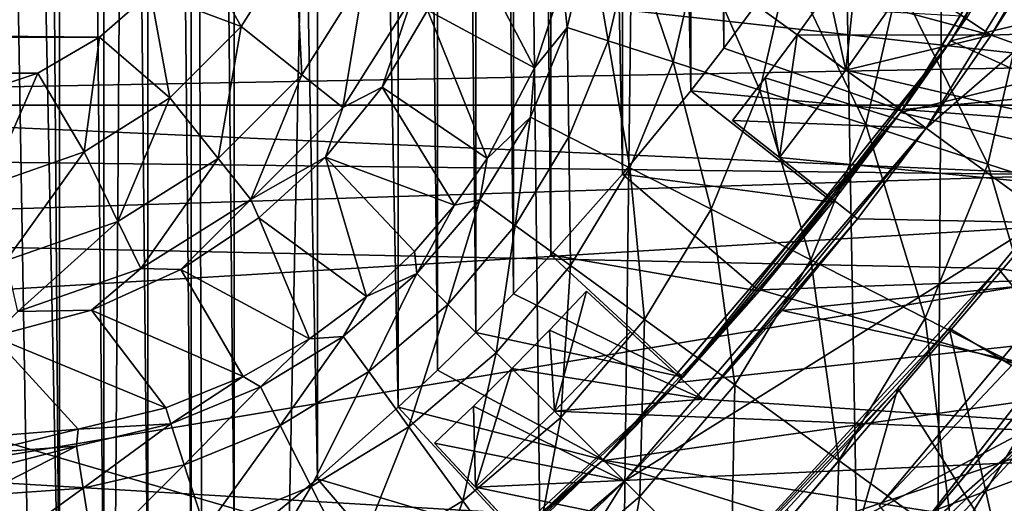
# Model space of a CAD drawing. Header units: metres. Extents: x -104 to 104, y -111 to 38.
# Tile 670 of 848: x 4.95 to 8.23, y -7.04 to -5.43. Entities that reach past the tile are written whole.
import ezdxf

# ---------------------------------------------------------------- set-up
doc = ezdxf.new("R2010")
doc.units = ezdxf.units.M
doc.layers.add('solid_509367_AD153', color=7, linetype='CONTINUOUS')

msp = doc.modelspace()

# ---------------------------------------------------------------- linework, layer by layer
at = {"layer": 'solid_509367_AD153'}
for points in [[(4.524728, 19.512913, 77.687202), (4.797603, -19.590151, 77.685616), (5.183383, -19.386663, 77.683205)], [(5.456803, 19.273581, 77.681389), (4.524728, 19.512913, 77.687202), (5.183383, -19.386663, 77.683205)], [(-88.5, -7.5, -19), (-88.5, 19.5, -19), (88.5, 19.5, -19)], [(-36.57795, -7.5, -19), (-88.5, -7.5, -19), (88.5, 19.5, -19)], [(-34.248123, -7.626659, -19), (-36.57795, -7.5, -19), (88.5, 19.5, -19)], [(-31.945723, -8.004942, -19), (-34.248123, -7.626659, -19), (88.5, 19.5, -19)], [(31.945723, -8.004942, -19), (-31.945723, -8.004942, -19), (88.5, 19.5, -19)], [(5.456803, 19.273581, 77.681389), (5.183383, -19.386663, 77.683205), (5.603491, -19.231541, 77.680374)], [(6.376956, 18.989574, 77.674583), (5.456803, 19.273581, 77.681389), (5.603491, -19.231541, 77.680374)], [(6.820607, -18.828611, 77.670921), (6.376956, 18.989574, 77.674583), (5.603491, -19.231541, 77.680374)], [(6.820607, -18.828611, 77.670921), (7.281437, 18.662176, 77.666862), (6.376956, 18.989574, 77.674583)], [(6.820607, -18.828611, 77.670921), (7.936655, -18.394463, 77.660629), (7.281437, 18.662176, 77.666862)], [(7.936655, -18.394463, 77.660629), (8.169803, 18.291494, 77.658279), (7.281437, 18.662176, 77.666862)], [(7.936655, -18.394463, 77.660629), (8.944834, -17.926723, 77.649994), (8.169803, 18.291494, 77.658279)], [(8.944834, -17.926723, 77.649994), (9.038421, 17.879116, 77.648941), (8.169803, 18.291494, 77.658279)], [(4.344064, 15.273149, -16.1), (24.705273, -5.88503, -16.1), (26.533766, -5.079702, -16.1)], [(4.344064, 15.273149, -16.1), (23.075869, -6.75054, -16.1), (24.705273, -5.88503, -16.1)], [(4.344064, 15.273149, -16.1), (21.630114, -7.658508, -16.1), (23.075869, -6.75054, -16.1)], [(4.344064, 15.273149, -16.1), (4.344064, -7.658508, -16.1), (21.630114, -7.658508, -16.1)], [(5.083467, -7.607947, 47), (5.083467, 7.607947, 47), (5, 3.5, 47)], [(5.23186, -7.506673, 47), (5.23186, 7.506673, 47), (5.083467, 7.607947, 47)], [(5.083467, -7.607947, 47), (5.23186, -7.506673, 47), (5.083467, 7.607947, 47)], [(5.378235, -7.402505, 47), (5.378235, 7.402505, 47), (5.23186, 7.506673, 47)], [(5.23186, -7.506673, 47), (5.378235, -7.402505, 47), (5.23186, 7.506673, 47)], [(5.522537, -7.295484, 47), (5.522537, 7.295484, 47), (5.378235, 7.402505, 47)], [(5.378235, -7.402505, 47), (5.522537, -7.295484, 47), (5.378235, 7.402505, 47)], [(5.66471, -7.18565, 47), (5.66471, 7.18565, 47), (5.522537, 7.295484, 47)], [(5.522537, -7.295484, 47), (5.66471, -7.18565, 47), (5.522537, 7.295484, 47)], [(5.94245, -6.957715, 47), (5.94245, 6.957715, 47), (5.66471, 7.18565, 47)], [(5.66471, -7.18565, 47), (5.94245, -6.957715, 47), (5.66471, 7.18565, 47)], [(6.211027, -6.719051, 47), (6.211027, 6.719051, 47), (5.94245, 6.957715, 47)], [(5.94245, -6.957715, 47), (6.211027, -6.719051, 47), (5.94245, 6.957715, 47)], [(6.341749, -6.59581, 47), (6.341749, 6.59581, 47), (6.211027, 6.719051, 47)], [(6.211027, -6.719051, 47), (6.341749, -6.59581, 47), (6.211027, 6.719051, 47)], [(6.470027, -6.470027, 47), (6.470027, 6.470027, 47), (6.341749, 6.59581, 47)], [(6.341749, -6.59581, 47), (6.470027, -6.470027, 47), (6.341749, 6.59581, 47)], [(6.59581, -6.341749, 47), (6.59581, 6.341749, 47), (6.470027, 6.470027, 47)], [(6.470027, -6.470027, 47), (6.59581, -6.341749, 47), (6.470027, 6.470027, 47)], [(6.719051, -6.211027, 47), (6.719051, 6.211027, 47), (6.59581, 6.341749, 47)], [(6.59581, -6.341749, 47), (6.719051, -6.211027, 47), (6.59581, 6.341749, 47)], [(6.957715, -5.94245, 47), (6.957715, 5.94245, 47), (6.719051, 6.211027, 47)], [(6.719051, -6.211027, 47), (6.957715, -5.94245, 47), (6.719051, 6.211027, 47)], [(7.18565, -5.66471, 47), (7.18565, 5.66471, 47), (6.957715, 5.94245, 47)], [(6.957715, -5.94245, 47), (7.18565, -5.66471, 47), (6.957715, 5.94245, 47)], [(7.295484, -5.522537, 47), (7.295484, 5.522537, 47), (7.18565, 5.66471, 47)], [(7.18565, -5.66471, 47), (7.295484, -5.522537, 47), (7.18565, 5.66471, 47)], [(7.295484, -5.522537, 47), (7.402505, -5.378235, 47), (7.295484, 5.522537, 47)], [(5.083467, -7.607947, 47), (5, 3.5, 47), (5, -3.5, 47)], [(4.5, -3.5, 28.700001), (11.917984, -4.240462, 28.700001), (11.230322, -5.822402, 28.700001)], [(4.5, -6.947333, 28.700001), (4.5, -3.5, 28.700001), (11.230322, -5.822402, 28.700001)], [(4.780862, -7.801657, 47), (5, -3.5, 47), (4.5, -3.5, 47)], [(4.780862, -7.801657, 47), (5.083467, -7.607947, 47), (5, -3.5, 47)], [(-15.631022, -3.857101, 21.049999), (-15.052203, -5.712808, 21.049999), (15.63101, -3.857155, 21.049999)], [(-15.052203, -5.712808, 21.049999), (15.052176, -5.712878, 21.049999), (15.63101, -3.857155, 21.049999)], [(8.051452, -5.498547, 39.900002), (8.781164, -4.236945, 39.900002), (8.686608, -4.427526, 35.650002)], [(10.692835, -4.870675, 39.900002), (8.781164, -4.236945, 39.900002), (8.051452, -5.498547, 39.900002)], [(8.682521, -4.435877, 35.650002), (7.883621, -5.7367, 35.650002), (11.342376, -4.885992, 35.650002)], [(7.887916, -5.730906, 39), (7.883621, -5.7367, 35.650002), (8.682521, -4.435877, 35.650002)], [(7.887916, -5.730906, 39), (8.682521, -4.435877, 35.650002), (8.106829, -5.41681, 39)], [(7.89107, -5.726859, 35.650002), (8.686608, -4.427526, 35.650002), (11.555425, -5.388383, 35.650002)], [(8.051452, -5.498547, 39.900002), (8.686608, -4.427526, 35.650002), (7.89107, -5.726859, 35.650002)], [(8.776414, -4.471807, 47.900002), (8.185197, -5.479512, 46.599998), (7.968817, -5.789685, 46.599998)], [(7.968817, -5.789685, 47.900002), (8.776414, -4.471807, 47.900002), (7.968817, -5.789685, 46.599998)], [(9.221068, -4.700313, 48.400002), (8.776414, -4.471807, 47.900002), (7.968817, -5.789685, 47.900002)], [(8.776414, -4.471807, 47.900002), (8.598283, -4.805418, 46.599998), (8.185197, -5.479512, 46.599998)], [(9.221068, -4.700313, 48.400002), (7.968817, -5.789685, 47.900002), (8.372681, -6.084304, 48.400002)], [(8.598283, -4.805418, 46.599998), (8.398505, -5.146611, 39.900002), (8.185197, -5.479512, 39.900002)], [(8.598283, -4.805418, 46.599998), (8.185197, -5.479512, 39.900002), (8.185197, -5.479512, 46.599998)], [(9.894113, -6.33766, 39.900002), (10.692835, -4.870675, 39.900002), (8.051452, -5.498547, 39.900002)], [(7.883621, -5.7367, 35.650002), (10.576672, -6.376237, 35.650002), (11.342376, -4.885992, 35.650002)], [(8.64362, -5.58182, 15.05), (2.770548, -5.691703, 15.05), (3.79355, -5.04171, 15.05)], [(8.724204, -5.39489, 15.05), (8.64362, -5.58182, 15.05), (3.79355, -5.04171, 15.05)], [(6.665151, -5.588138, 71.768448), (6.308771, -5.395709, 54.281319), (6.419943, -5.119025, 54.282471)], [(6.758912, -5.304842, 71.763504), (6.665151, -5.588138, 71.768448), (6.419943, -5.119025, 54.282471)], [(6.848279, -5.140341, 72.274101), (6.774132, -5.454351, 72.280067), (6.758912, -5.304842, 71.763504)], [(6.910646, -5.498699, 72.77742), (6.774132, -5.454351, 72.280067), (6.848279, -5.140341, 72.274101)], [(6.989055, -5.162627, 72.771736), (6.910646, -5.498699, 72.77742), (6.848279, -5.140341, 72.274101)], [(8.185197, -5.479512, 39.900002), (8.398505, -5.146611, 39.900002), (10.436967, -5.397384, 39.900002)], [(5.689073, -5.450788, 53.559566), (5.387175, -5.336974, 53.5), (5.525182, -5.159898, 53.5)], [(5.868013, -5.16594, 53.559566), (5.689073, -5.450788, 53.559566), (5.525182, -5.159898, 53.5)], [(5.890835, -5.61163, 53.729618), (5.689073, -5.450788, 53.559566), (5.868013, -5.16594, 53.559566)], [(6.100503, -5.277868, 53.729618), (5.890835, -5.61163, 53.729618), (5.868013, -5.16594, 53.559566)], [(7.126444, -5.568804, 73.242699), (6.910646, -5.498699, 72.77742), (6.989055, -5.162627, 72.771736)], [(7.212231, -5.197956, 73.237465), (7.126444, -5.568804, 73.242699), (6.989055, -5.162627, 72.771736)], [(7.415101, -5.662578, 73.662041), (7.126444, -5.568804, 73.242699), (7.212231, -5.197956, 73.237465)], [(7.511163, -5.245278, 73.657417), (7.415101, -5.662578, 73.662041), (7.212231, -5.197956, 73.237465)], [(7.643816, -5.332399, 40.099998), (7.744775, -5.184675, 40.099998), (7.701841, -5.595716, 39.900002)], [(7.643816, -5.332399, 46.599998), (8.185197, -5.479512, 46.599998), (7.744775, -5.184675, 46.599998)], [(7.744775, -5.184675, 40.099998), (7.910972, -5.295934, 39.900002), (7.701841, -5.595716, 39.900002)], [(7.744775, -5.184675, 40.099998), (8.185197, -5.479512, 39.900002), (7.910972, -5.295934, 39.900002)], [(7.744775, -5.184675, 46.599998), (8.185197, -5.479512, 46.599998), (8.185197, -5.479512, 39.900002)], [(7.744775, -5.184675, 46.599998), (8.185197, -5.479512, 39.900002), (7.744775, -5.184675, 40.099998)], [(6.027148, -5.720297, 53.984776), (5.890835, -5.61163, 53.729618), (6.100503, -5.277868, 53.729618)], [(6.257577, -5.353488, 53.984776), (6.027148, -5.720297, 53.984776), (6.100503, -5.277868, 53.729618)], [(7.768023, -5.777229, 74.022964), (7.415101, -5.662578, 73.662041), (7.511163, -5.245278, 73.657417)], [(7.876951, -5.303183, 74.019081), (7.768023, -5.777229, 74.022964), (7.511163, -5.245278, 73.657417)], [(6.774132, -5.454351, 72.280067), (6.665151, -5.588138, 71.768448), (6.758912, -5.304842, 71.763504)], [(7.701841, -5.595716, 39.900002), (7.910972, -5.295934, 39.900002), (8.185197, -5.479512, 39.900002)], [(8.174701, -5.909344, 74.314728), (7.768023, -5.777229, 74.022964), (7.876951, -5.303183, 74.019081)], [(8.298704, -5.369948, 74.311707), (8.174701, -5.909344, 74.314728), (7.876951, -5.303183, 74.019081)], [(5.387175, -5.336974, 53.5), (5.217254, -5.486678, 53.5), (-5.336974, -5.387175, 53.5)], [(5.451217, -5.688725, 53.559566), (5.217254, -5.486678, 53.5), (5.387175, -5.336974, 53.5)], [(5.689073, -5.450788, 53.559566), (5.451217, -5.688725, 53.559566), (5.387175, -5.336974, 53.5)], [(7.540039, -5.478158, 40.099998), (7.643816, -5.332399, 40.099998), (7.701841, -5.595716, 39.900002)], [(7.643816, -5.332399, 46.599998), (7.540039, -5.478158, 46.599998), (8.185197, -5.479512, 46.599998)], [(7.643816, -5.332399, 46.599998), (7.643816, -5.332399, 40.099998), (7.540039, -5.478158, 40.099998)], [(7.643816, -5.332399, 46.599998), (7.540039, -5.478158, 40.099998), (7.540039, -5.478158, 46.599998)], [(6.257577, -5.353488, 53.984776), (6.157618, -5.652902, 54.280575), (6.027148, -5.720297, 53.984776)], [(6.257577, -5.353488, 53.984776), (6.308771, -5.395709, 54.281319), (6.157618, -5.652902, 54.280575)], [(8.623027, -6.054988, 74.528641), (8.174701, -5.909344, 74.314728), (8.298704, -5.369948, 74.311707)], [(5.217254, -5.486678, 53.5), (-5.159898, -5.525182, 53.5), (-5.336974, -5.387175, 53.5)], [(6.507627, -5.890852, 71.772255), (6.157618, -5.652902, 54.280575), (6.308771, -5.395709, 54.281319)], [(6.665151, -5.588138, 71.768448), (6.507627, -5.890852, 71.772255), (6.308771, -5.395709, 54.281319)], [(7.402505, -5.378235, 39), (7.402505, -5.378235, 47), (7.295484, -5.522537, 47)], [(7.295484, -5.522537, 39), (7.402505, -5.378235, 39), (7.295484, -5.522537, 47)], [(7.887916, -5.730906, 39), (7.402505, -5.378235, 39), (7.295484, -5.522537, 39)], [(7.887916, -5.730906, 39), (8.106829, -5.41681, 39), (7.402505, -5.378235, 39)], [(7.89107, -5.726859, 35.650002), (11.555425, -5.388383, 35.650002), (13.141463, -6.127965, 35.650002)], [(8.185197, -5.479512, 39.900002), (10.436967, -5.397384, 39.900002), (10.020142, -6.136654, 39.900002)], [(5.612133, -5.890427, 53.729618), (5.451217, -5.688725, 53.559566), (5.689073, -5.450788, 53.559566)], [(5.890835, -5.61163, 53.729618), (5.612133, -5.890427, 53.729618), (5.689073, -5.450788, 53.559566)], [(6.774132, -5.454351, 72.280067), (6.651473, -5.752769, 72.284424), (6.665151, -5.588138, 71.768448)], [(6.780025, -5.818261, 72.78157), (6.651473, -5.752769, 72.284424), (6.774132, -5.454351, 72.280067)], [(6.910646, -5.498699, 72.77742), (6.780025, -5.818261, 72.78157), (6.774132, -5.454351, 72.280067)], [(5.217254, -5.486678, 53.5), (5.011329, -5.605741, 53.5), (-5.159898, -5.525182, 53.5)], [(5.166377, -5.867798, 53.559566), (5.011329, -5.605741, 53.5), (5.217254, -5.486678, 53.5)], [(5.451217, -5.688725, 53.559566), (5.166377, -5.867798, 53.559566), (5.217254, -5.486678, 53.5)], [(6.982813, -5.921572, 73.246506), (6.780025, -5.818261, 72.78157), (6.910646, -5.498699, 72.77742)], [(7.126444, -5.568804, 73.242699), (6.982813, -5.921572, 73.246506), (6.910646, -5.498699, 72.77742)], [(7.142241, -6.636854, 39.900002), (8.051452, -5.498547, 39.900002), (7.417071, -6.32789, 35.650002)], [(9.894113, -6.33766, 39.900002), (8.051452, -5.498547, 39.900002), (7.142241, -6.636854, 39.900002)], [(8.051452, -5.498547, 39.900002), (7.89107, -5.726859, 35.650002), (7.417071, -6.32789, 35.650002)], [(7.433482, -5.621899, 40.099998), (7.540039, -5.478158, 40.099998), (7.481358, -5.887248, 39.900002)], [(7.540039, -5.478158, 46.599998), (7.433482, -5.621899, 46.599998), (7.968817, -5.789685, 46.599998)], [(7.540039, -5.478158, 46.599998), (7.540039, -5.478158, 40.099998), (7.433482, -5.621899, 40.099998)], [(7.540039, -5.478158, 46.599998), (7.433482, -5.621899, 40.099998), (7.433482, -5.621899, 46.599998)], [(7.540039, -5.478158, 40.099998), (7.701841, -5.595716, 39.900002), (7.481358, -5.887248, 39.900002)], [(7.540039, -5.478158, 46.599998), (7.968817, -5.789685, 46.599998), (8.185197, -5.479512, 46.599998)], [(7.701841, -5.595716, 39.900002), (8.185197, -5.479512, 39.900002), (10.020142, -6.136654, 39.900002)], [(5.011329, -5.605741, 53.5), (-4.961511, -5.627402, 53.5), (-5.159898, -5.525182, 53.5)], [(7.295484, -5.522537, 39), (7.295484, -5.522537, 47), (7.18565, -5.66471, 47)], [(7.295484, -5.522537, 39), (7.18565, -5.66471, 47), (7.18565, -5.66471, 39)], [(7.887916, -5.730906, 39), (7.295484, -5.522537, 39), (7.18565, -5.66471, 39)], [(7.253801, -6.059628, 73.665398), (6.982813, -5.921572, 73.246506), (7.126444, -5.568804, 73.242699)], [(7.415101, -5.662578, 73.662041), (7.253801, -6.059628, 73.665398), (7.126444, -5.568804, 73.242699)], [(5.011329, -5.605741, 53.5), (4.774937, -5.684405, 53.5), (-4.961511, -5.627402, 53.5)], [(8.64362, -5.58182, 15.05), (8.465418, -5.944704, 15.05), (2.770548, -5.691703, 15.05)], [(4.848536, -5.979025, 53.559566), (4.774937, -5.684405, 53.5), (5.011329, -5.605741, 53.5)], [(5.166377, -5.867798, 53.559566), (4.848536, -5.979025, 53.559566), (5.011329, -5.605741, 53.5)], [(6.651473, -5.752769, 72.284424), (6.507627, -5.890852, 71.772255), (6.665151, -5.588138, 71.768448)], [(7.481358, -5.887248, 39.900002), (7.701841, -5.595716, 39.900002), (10.020142, -6.136654, 39.900002)], [(5.72085, -6.0267, 53.984776), (5.612133, -5.890427, 53.729618), (5.890835, -5.61163, 53.729618)], [(6.027148, -5.720297, 53.984776), (5.72085, -6.0267, 53.984776), (5.890835, -5.61163, 53.729618)], [(7.433482, -5.621899, 40.099998), (7.481358, -5.887248, 39.900002), (7.324186, -5.763566, 40.099998)], [(7.433482, -5.621899, 46.599998), (7.324186, -5.763566, 46.599998), (7.968817, -5.789685, 46.599998)], [(7.433482, -5.621899, 46.599998), (7.324186, -5.763566, 40.099998), (7.324186, -5.763566, 46.599998)], [(7.433482, -5.621899, 46.599998), (7.433482, -5.621899, 40.099998), (7.324186, -5.763566, 40.099998)], [(6.398644, -6.045871, 71.773445), (5.969174, -5.885506, 54.280266), (6.157618, -5.652902, 54.280575)], [(6.027148, -5.720297, 53.984776), (6.157618, -5.652902, 54.280575), (5.969174, -5.885506, 54.280266)], [(6.507627, -5.890852, 71.772255), (6.398644, -6.045871, 71.773445), (6.157618, -5.652902, 54.280575)], [(7.65684, -6.036166, 46.400002), (7.18565, -5.66471, 47), (6.957715, -5.94245, 47)], [(7.65684, -6.036166, 39), (7.18565, -5.66471, 47), (7.65684, -6.036166, 46.400002)], [(7.65684, -6.036166, 39), (7.18565, -5.66471, 39), (7.18565, -5.66471, 47)], [(7.887916, -5.730906, 39), (7.18565, -5.66471, 39), (7.65684, -6.036166, 39)], [(7.584919, -6.228318, 74.02578), (7.253801, -6.059628, 73.665398), (7.415101, -5.662578, 73.662041)], [(7.768023, -5.777229, 74.022964), (7.584919, -6.228318, 74.02578), (7.415101, -5.662578, 73.662041)], [(2.572962, -5.875876, 15.05), (2.770548, -5.691703, 15.05), (8.465418, -5.944704, 15.05)], [(5.27838, -6.100251, 53.729618), (5.166377, -5.867798, 53.559566), (5.451217, -5.688725, 53.559566)], [(5.612133, -5.890427, 53.729618), (5.27838, -6.100251, 53.729618), (5.451217, -5.688725, 53.559566)], [(-15.052203, -5.712808, 21.049999), (-14.254401, -7.48449, 21.049999), (15.052176, -5.712878, 21.049999)], [(-14.254401, -7.48449, 21.049999), (14.254359, -7.484569, 21.049999), (15.052176, -5.712878, 21.049999)], [(6.027148, -5.720297, 53.984776), (5.969174, -5.885506, 54.280266), (5.72085, -6.0267, 53.984776)], [(7.883621, -5.7367, 35.650002), (6.890615, -6.897879, 35.650002), (10.576672, -6.376237, 35.650002)], [(6.894291, -6.894291, 39), (6.890615, -6.897879, 35.650002), (7.883621, -5.7367, 35.650002)], [(6.894291, -6.894291, 39), (7.883621, -5.7367, 35.650002), (7.159645, -6.618307, 39)], [(7.65684, -6.036166, 39), (7.159645, -6.618307, 39), (7.883621, -5.7367, 35.650002)], [(7.417071, -6.32789, 35.650002), (7.89107, -5.726859, 35.650002), (13.141463, -6.127965, 35.650002)], [(7.887916, -5.730906, 39), (7.65684, -6.036166, 39), (7.883621, -5.7367, 35.650002)], [(6.651473, -5.752769, 72.284424), (6.483295, -6.028241, 72.287079), (6.507627, -5.890852, 71.772255)], [(6.60038, -6.113303, 72.784096), (6.483295, -6.028241, 72.287079), (6.651473, -5.752769, 72.284424)], [(6.780025, -5.818261, 72.78157), (6.60038, -6.113303, 72.784096), (6.651473, -5.752769, 72.284424)], [(7.324186, -5.763566, 40.099998), (7.481358, -5.887248, 39.900002), (7.74069, -6.091323, 46.599998)], [(7.324186, -5.763566, 46.599998), (7.74069, -6.091323, 46.599998), (7.968817, -5.789685, 46.599998)], [(7.324186, -5.763566, 46.599998), (7.324186, -5.763566, 40.099998), (7.74069, -6.091323, 46.599998)], [(7.968817, -5.789685, 47.900002), (7.227239, -6.692497, 46.599998), (6.965002, -6.965002, 46.599998)], [(6.965002, -6.965002, 47.900002), (7.968817, -5.789685, 47.900002), (6.965002, -6.965002, 46.599998)], [(8.372681, -6.084304, 48.400002), (7.968817, -5.789685, 47.900002), (6.965002, -6.965002, 47.900002)], [(7.968817, -5.789685, 47.900002), (7.74069, -6.091323, 46.599998), (7.227239, -6.692497, 46.599998)], [(7.966309, -6.422618, 74.316902), (7.584919, -6.228318, 74.02578), (7.768023, -5.777229, 74.022964)], [(7.968817, -5.789685, 47.900002), (7.968817, -5.789685, 46.599998), (7.74069, -6.091323, 46.599998)], [(8.174701, -5.909344, 74.314728), (7.966309, -6.422618, 74.316902), (7.768023, -5.777229, 74.022964)], [(4.5, -6.947333, 28.700001), (11.230322, -5.822402, 28.700001), (10.334128, -7.295609, 28.700001)], [(6.784847, -6.247318, 73.248825), (6.60038, -6.113303, 72.784096), (6.780025, -5.818261, 72.78157)], [(6.982813, -5.921572, 73.246506), (6.784847, -6.247318, 73.248825), (6.780025, -5.818261, 72.78157)], [(4.905965, -6.230577, 53.729618), (4.848536, -5.979025, 53.559566), (5.166377, -5.867798, 53.559566)], [(5.27838, -6.100251, 53.729618), (4.905965, -6.230577, 53.729618), (5.166377, -5.867798, 53.559566)], [(2.5, -6.135946, 15.05), (2.572962, -5.875876, 15.05), (8.465418, -5.944704, 15.05)], [(5.354051, -6.2573, 53.984776), (5.27838, -6.100251, 53.729618), (5.612133, -5.890427, 53.729618)], [(5.72085, -6.0267, 53.984776), (5.354051, -6.2573, 53.984776), (5.612133, -5.890427, 53.729618)], [(5.72085, -6.0267, 53.984776), (5.969174, -5.885506, 54.280266), (5.747066, -6.088204, 54.280411)], [(6.106215, -6.349886, 71.773766), (5.747066, -6.088204, 54.280411), (5.969174, -5.885506, 54.280266)], [(6.265905, -6.199954, 71.774025), (6.106215, -6.349886, 71.773766), (5.969174, -5.885506, 54.280266)], [(6.398644, -6.045871, 71.773445), (6.265905, -6.199954, 71.774025), (5.969174, -5.885506, 54.280266)], [(6.483295, -6.028241, 72.287079), (6.398644, -6.045871, 71.773445), (6.507627, -5.890852, 71.772255)], [(7.74069, -6.091323, 39.900002), (7.481358, -5.887248, 39.900002), (10.020142, -6.136654, 39.900002)], [(7.74069, -6.091323, 46.599998), (7.481358, -5.887248, 39.900002), (7.74069, -6.091323, 39.900002)], [(8.905538, -5.888224, 60.12146), (8.326155, -6.43277, 57.174011), (7.81312, -7.047023, 57.174011)], [(7.912838, -7.167062, 60.12146), (8.905538, -5.888224, 60.12146), (7.81312, -7.047023, 57.174011)], [(8.906414, -5.888803, 60.181629), (8.905538, -5.888224, 60.12146), (7.912838, -7.167062, 60.12146)], [(8.434293, -6.547131, 60.181629), (8.906414, -5.888803, 60.181629), (7.912838, -7.167062, 60.12146)], [(7.031203, -6.426294, 73.667442), (6.784847, -6.247318, 73.248825), (6.982813, -5.921572, 73.246506)], [(7.253801, -6.059628, 73.665398), (7.031203, -6.426294, 73.667442), (6.982813, -5.921572, 73.246506)], [(8.386614, -6.636744, 74.530113), (7.966309, -6.422618, 74.316902), (8.174701, -5.909344, 74.314728)], [(8.623027, -6.054988, 74.528641), (8.386614, -6.636744, 74.530113), (8.174701, -5.909344, 74.314728)], [(2.5, -6.135946, 15.05), (8.465418, -5.944704, 15.05), (8.208469, -6.256822, 15.05)], [(7.413958, -6.332119, 46.400002), (6.957715, -5.94245, 47), (6.719051, -6.211027, 47)], [(7.413958, -6.332119, 46.400002), (7.65684, -6.036166, 46.400002), (6.957715, -5.94245, 47)], [(9.077194, -6.390291, 14.572876), (8.208469, -6.256822, 15.05), (8.465418, -5.944704, 15.05)], [(5.72085, -6.0267, 53.984776), (5.487653, -6.260596, 54.281002), (5.354051, -6.2573, 53.984776)], [(5.72085, -6.0267, 53.984776), (5.747066, -6.088204, 54.280411), (5.487653, -6.260596, 54.281002)], [(6.483295, -6.028241, 72.287079), (6.273803, -6.273804, 72.287971), (6.398644, -6.045871, 71.773445)], [(6.376243, -6.376245, 72.784943), (6.273803, -6.273804, 72.287971), (6.483295, -6.028241, 72.287079)], [(6.60038, -6.113303, 72.784096), (6.376243, -6.376245, 72.784943), (6.483295, -6.028241, 72.287079)], [(6.273803, -6.273804, 72.287971), (6.265905, -6.199954, 71.774025), (6.398644, -6.045871, 71.773445)], [(7.332113, -6.644904, 74.027481), (7.031203, -6.426294, 73.667442), (7.253801, -6.059628, 73.665398)], [(7.65684, -6.036166, 39), (7.159645, -6.618307, 46.400002), (7.159645, -6.618307, 39)], [(7.65684, -6.036166, 39), (7.413958, -6.332119, 46.400002), (7.159645, -6.618307, 46.400002)], [(7.584919, -6.228318, 74.02578), (7.332113, -6.644904, 74.027481), (7.253801, -6.059628, 73.665398)], [(7.65684, -6.036166, 39), (7.65684, -6.036166, 46.400002), (7.413958, -6.332119, 46.400002)], [(5.916609, -6.491008, 71.772476), (5.487653, -6.260596, 54.281002), (5.747066, -6.088204, 54.280411)], [(6.106215, -6.349886, 71.773766), (5.916609, -6.491008, 71.772476), (5.747066, -6.088204, 54.280411)], [(8.372681, -6.084304, 48.400002), (6.965002, -6.965002, 47.900002), (7.318506, -7.318458, 48.400002)], [(7.74069, -6.091323, 46.599998), (7.489999, -6.397063, 39.900002), (7.227239, -6.692497, 39.900002)], [(7.74069, -6.091323, 46.599998), (7.227239, -6.692497, 39.900002), (7.227239, -6.692497, 46.599998)], [(8.372681, -6.084304, 48.400002), (7.318506, -7.318458, 48.400002), (9.486087, -6.169615, 48.400002)], [(7.489999, -6.397063, 39.900002), (7.74069, -6.091323, 39.900002), (10.020142, -6.136654, 39.900002)], [(7.74069, -6.091323, 46.599998), (7.74069, -6.091323, 39.900002), (7.489999, -6.397063, 39.900002)], [(4.944765, -6.40053, 53.984776), (4.905965, -6.230577, 53.729618), (5.27838, -6.100251, 53.729618)], [(5.354051, -6.2573, 53.984776), (4.944765, -6.40053, 53.984776), (5.27838, -6.100251, 53.729618)], [(6.537569, -6.53757, 73.249603), (6.376243, -6.376245, 72.784943), (6.60038, -6.113303, 72.784096)], [(6.784847, -6.247318, 73.248825), (6.537569, -6.53757, 73.249603), (6.60038, -6.113303, 72.784096)], [(7.417071, -6.32789, 35.650002), (13.141463, -6.127965, 35.650002), (12.264169, -7.735454, 35.650002)], [(2.5, -6.135946, 15.05), (7.094787, -7.472476, 15.05), (5.833488, -8.534311, 15.05)], [(2.5, -8.834071, 15.05), (2.5, -6.135946, 15.05), (5.833488, -8.534311, 15.05)], [(2.5, -6.135946, 15.05), (8.208469, -6.256822, 15.05), (7.094787, -7.472476, 15.05)], [(7.489999, -6.397063, 39.900002), (10.020142, -6.136654, 39.900002), (9.55042, -6.844848, 39.900002)], [(7.318506, -7.318458, 48.400002), (9.885834, -6.350673, 48.400002), (9.486087, -6.169615, 48.400002)], [(6.273803, -6.273804, 72.287971), (6.106215, -6.349886, 71.773766), (6.265905, -6.199954, 71.774025)], [(6.719051, -6.211027, 39), (6.719051, -6.211027, 47), (6.59581, -6.341749, 47)], [(6.59581, -6.341749, 39), (6.719051, -6.211027, 39), (6.59581, -6.341749, 47)], [(7.159645, -6.618307, 39), (6.719051, -6.211027, 39), (6.59581, -6.341749, 39)], [(7.159645, -6.618307, 46.400002), (6.719051, -6.211027, 47), (6.719051, -6.211027, 39)], [(7.413958, -6.332119, 46.400002), (6.719051, -6.211027, 47), (7.159645, -6.618307, 46.400002)], [(7.159645, -6.618307, 39), (7.159645, -6.618307, 46.400002), (6.719051, -6.211027, 39)], [(7.678617, -6.896637, 74.318222), (7.332113, -6.644904, 74.027481), (7.584919, -6.228318, 74.02578)], [(7.966309, -6.422618, 74.316902), (7.678617, -6.896637, 74.318222), (7.584919, -6.228318, 74.02578)], [(5.354051, -6.2573, 53.984776), (5.190387, -6.395796, 54.282139), (4.944765, -6.40053, 53.984776)], [(5.354051, -6.2573, 53.984776), (5.487653, -6.260596, 54.281002), (5.190387, -6.395796, 54.282139)], [(5.694728, -6.617092, 71.769997), (5.190387, -6.395796, 54.282139), (5.487653, -6.260596, 54.281002)], [(5.916609, -6.491008, 71.772476), (5.694728, -6.617092, 71.769997), (5.487653, -6.260596, 54.281002)], [(6.752977, -6.752978, 73.668121), (6.537569, -6.53757, 73.249603), (6.784847, -6.247318, 73.248825)], [(7.031203, -6.426294, 73.667442), (6.752977, -6.752978, 73.668121), (6.784847, -6.247318, 73.248825)], [(8.045583, -6.455382, 15.026502), (7.094787, -7.472476, 15.05), (8.208469, -6.256822, 15.05)], [(8.691179, -6.840532, 14.572876), (8.045583, -6.455382, 15.026502), (8.208469, -6.256822, 15.05)], [(9.077194, -6.390291, 14.572876), (8.691179, -6.840532, 14.572876), (8.208469, -6.256822, 15.05)], [(6.273803, -6.273804, 72.287971), (6.02824, -6.483296, 72.287079), (6.106215, -6.349886, 71.773766)], [(6.113302, -6.600381, 72.784096), (6.02824, -6.483296, 72.287079), (6.273803, -6.273804, 72.287971)], [(6.376243, -6.376245, 72.784943), (6.113302, -6.600381, 72.784096), (6.273803, -6.273804, 72.287971)], [(6.02824, -6.483296, 72.287079), (5.916609, -6.491008, 71.772476), (6.106215, -6.349886, 71.773766)], [(9.894113, -6.33766, 39.900002), (7.142241, -6.636854, 39.900002), (6.073809, -7.626803, 39.900002)], [(8.895857, -7.676105, 39.900002), (9.894113, -6.33766, 39.900002), (6.073809, -7.626803, 39.900002)], [(6.59581, -6.341749, 39), (6.59581, -6.341749, 47), (6.470027, -6.470027, 47)], [(6.470027, -6.470027, 39), (6.59581, -6.341749, 39), (6.470027, -6.470027, 47)], [(7.159645, -6.618307, 39), (6.59581, -6.341749, 39), (6.470027, -6.470027, 39)], [(6.715537, -6.462505, 40.099998), (6.838362, -6.332393, 40.099998), (6.731656, -6.731656, 39.900002)], [(6.715537, -6.462505, 46.599998), (7.227239, -6.692497, 46.599998), (6.838362, -6.332393, 46.599998)], [(6.838362, -6.332393, 46.599998), (6.838362, -6.332393, 40.099998), (6.715537, -6.462505, 40.099998)], [(6.715537, -6.462505, 46.599998), (6.838362, -6.332393, 46.599998), (6.715537, -6.462505, 40.099998)], [(6.838362, -6.332393, 40.099998), (6.985108, -6.468281, 39.900002), (6.731656, -6.731656, 39.900002)], [(6.838362, -6.332393, 40.099998), (7.227239, -6.692497, 39.900002), (6.985108, -6.468281, 39.900002)], [(6.838362, -6.332393, 46.599998), (7.227239, -6.692497, 46.599998), (7.227239, -6.692497, 39.900002)], [(6.838362, -6.332393, 46.599998), (7.227239, -6.692497, 39.900002), (6.838362, -6.332393, 40.099998)], [(6.892837, -6.89542, 35.650002), (7.417071, -6.32789, 35.650002), (12.264169, -7.735454, 35.650002)], [(7.142241, -6.636854, 39.900002), (7.417071, -6.32789, 35.650002), (6.892837, -6.89542, 35.650002)], [(7.318506, -7.318458, 48.400002), (8.881094, -7.693332, 48.400002), (9.885834, -6.350673, 48.400002)], [(6.247316, -6.784848, 73.248825), (6.113302, -6.600381, 72.784096), (6.376243, -6.376245, 72.784943)], [(6.537569, -6.53757, 73.249603), (6.247316, -6.784848, 73.248825), (6.376243, -6.376245, 72.784943)], [(6.890615, -6.897879, 35.650002), (9.616416, -7.748995, 35.650002), (10.576672, -6.376237, 35.650002)], [(5.438163, -6.720631, 71.765999), (4.863254, -6.482952, 54.283813), (5.190387, -6.395796, 54.282139)], [(4.944765, -6.40053, 53.984776), (5.190387, -6.395796, 54.282139), (4.863254, -6.482952, 54.283813)], [(5.694728, -6.617092, 71.769997), (5.438163, -6.720631, 71.765999), (5.190387, -6.395796, 54.282139)], [(7.227239, -6.692497, 39.900002), (7.489999, -6.397063, 39.900002), (9.55042, -6.844848, 39.900002)], [(8.060399, -7.174001, 74.531006), (7.678617, -6.896637, 74.318222), (7.966309, -6.422618, 74.316902)], [(8.386614, -6.636744, 74.530113), (8.060399, -7.174001, 74.531006), (7.966309, -6.422618, 74.316902)], [(7.016053, -7.016054, 74.028046), (6.752977, -6.752978, 73.668121), (7.031203, -6.426294, 73.667442)], [(7.332113, -6.644904, 74.027481), (7.016053, -7.016054, 74.028046), (7.031203, -6.426294, 73.667442)], [(8.045583, -6.455382, 15.026502), (7.874703, -6.655236, 14.984756), (7.094787, -7.472476, 15.05)], [(8.967973, -8.257928, 56.099182), (7.81312, -7.047023, 57.174011), (8.326155, -6.43277, 57.174011)], [(8.209954, -7.187157, 14.572876), (7.874703, -6.655236, 14.984756), (8.045583, -6.455382, 15.026502)], [(8.691179, -6.840532, 14.572876), (8.209954, -7.187157, 14.572876), (8.045583, -6.455382, 15.026502)], [(5.145335, -6.791937, 71.760139), (4.818901, -6.818596, 71.752357), (4.863254, -6.482952, 54.283813)], [(5.438163, -6.720631, 71.765999), (5.145335, -6.791937, 71.760139), (4.863254, -6.482952, 54.283813)], [(6.02824, -6.483296, 72.287079), (5.752768, -6.651474, 72.284424), (5.916609, -6.491008, 71.772476)], [(5.818259, -6.780025, 72.78157), (5.752768, -6.651474, 72.284424), (6.02824, -6.483296, 72.287079)], [(6.113302, -6.600381, 72.784096), (5.818259, -6.780025, 72.78157), (6.02824, -6.483296, 72.287079)], [(6.470027, -6.470027, 39), (6.470027, -6.470027, 47), (6.341749, -6.59581, 47)], [(6.341749, -6.59581, 39), (6.470027, -6.470027, 39), (6.341749, -6.59581, 47)], [(6.894291, -6.894291, 39), (6.470027, -6.470027, 39), (6.341749, -6.59581, 39)], [(6.894291, -6.894291, 39), (7.159645, -6.618307, 39), (6.470027, -6.470027, 39)], [(6.590235, -6.590235, 40.099998), (6.715537, -6.462505, 40.099998), (6.731656, -6.731656, 39.900002)], [(6.715537, -6.462505, 46.599998), (6.590235, -6.590235, 46.599998), (7.227239, -6.692497, 46.599998)], [(6.715537, -6.462505, 46.599998), (6.715537, -6.462505, 40.099998), (6.590235, -6.590235, 40.099998)], [(6.715537, -6.462505, 46.599998), (6.590235, -6.590235, 40.099998), (6.590235, -6.590235, 46.599998)], [(6.731656, -6.731656, 39.900002), (6.985108, -6.468281, 39.900002), (7.227239, -6.692497, 39.900002)], [(5.752768, -6.651474, 72.284424), (5.694728, -6.617092, 71.769997), (5.916609, -6.491008, 71.772476)], [(6.426292, -7.031204, 73.667442), (6.247316, -6.784848, 73.248825), (6.537569, -6.53757, 73.249603)], [(6.752977, -6.752978, 73.668121), (6.426292, -7.031204, 73.667442), (6.537569, -6.53757, 73.249603)], [(7.913617, -7.167767, 60.181629), (8.434293, -6.547131, 60.181629), (7.912838, -7.167062, 60.12146)], [(8.383804, -6.754195, 60.457531), (8.434293, -6.547131, 60.181629), (7.913617, -7.167767, 60.181629)], [(5.45435, -6.774133, 72.280067), (5.438163, -6.720631, 71.765999), (5.694728, -6.617092, 71.769997)], [(5.752768, -6.651474, 72.284424), (5.45435, -6.774133, 72.280067), (5.694728, -6.617092, 71.769997)], [(5.92157, -6.982814, 73.246506), (5.818259, -6.780025, 72.78157), (6.113302, -6.600381, 72.784096)], [(6.247316, -6.784848, 73.248825), (5.92157, -6.982814, 73.246506), (6.113302, -6.600381, 72.784096)], [(6.341749, -6.59581, 39), (6.341749, -6.59581, 47), (6.211027, -6.719051, 47)], [(6.341749, -6.59581, 39), (6.211027, -6.719051, 47), (6.211027, -6.719051, 39)], [(6.894291, -6.894291, 39), (6.341749, -6.59581, 39), (6.211027, -6.719051, 39)], [(6.462505, -6.715537, 40.099998), (6.590235, -6.590235, 40.099998), (6.468281, -6.985108, 39.900002)], [(6.590235, -6.590235, 46.599998), (6.462505, -6.715537, 46.599998), (6.965002, -6.965002, 46.599998)], [(6.590235, -6.590235, 46.599998), (6.590235, -6.590235, 40.099998), (6.462505, -6.715537, 40.099998)], [(6.590235, -6.590235, 46.599998), (6.462505, -6.715537, 40.099998), (6.462505, -6.715537, 46.599998)], [(6.590235, -6.590235, 40.099998), (6.731656, -6.731656, 39.900002), (6.468281, -6.985108, 39.900002)], [(6.590235, -6.590235, 46.599998), (6.965002, -6.965002, 46.599998), (7.227239, -6.692497, 46.599998)], [(5.498698, -6.910646, 72.77742), (5.45435, -6.774133, 72.280067), (5.752768, -6.651474, 72.284424)], [(5.818259, -6.780025, 72.78157), (5.498698, -6.910646, 72.77742), (5.752768, -6.651474, 72.284424)], [(6.073809, -7.626803, 39.900002), (7.142241, -6.636854, 39.900002), (6.327904, -7.417429, 35.650002)], [(7.142241, -6.636854, 39.900002), (6.892837, -6.89542, 35.650002), (6.327904, -7.417429, 35.650002)], [(7.318964, -7.318965, 74.318657), (7.016053, -7.016054, 74.028046), (7.332113, -6.644904, 74.027481)], [(7.678617, -6.896637, 74.318222), (7.318964, -7.318965, 74.318657), (7.332113, -6.644904, 74.027481)], [(8.466092, -7.468735, 74.659492), (8.060399, -7.174001, 74.531006), (8.386614, -6.636744, 74.530113)], [(7.874703, -6.655236, 14.984756), (7.506717, -7.058946, 14.841956), (7.094787, -7.472476, 15.05)], [(7.660613, -7.410651, 14.572876), (7.506717, -7.058946, 14.841956), (7.874703, -6.655236, 14.984756)], [(8.209954, -7.187157, 14.572876), (7.660613, -7.410651, 14.572876), (7.874703, -6.655236, 14.984756)], [(6.618307, -7.159645, 46.400002), (6.211027, -6.719051, 47), (5.94245, -6.957715, 47)], [(6.618307, -7.159645, 39), (6.211027, -6.719051, 47), (6.618307, -7.159645, 46.400002)], [(6.618307, -7.159645, 39), (6.211027, -6.719051, 39), (6.211027, -6.719051, 47)], [(6.894291, -6.894291, 39), (6.211027, -6.719051, 39), (6.618307, -7.159645, 39)], [(6.462505, -6.715537, 40.099998), (6.468281, -6.985108, 39.900002), (6.332393, -6.838362, 40.099998)], [(6.462505, -6.715537, 46.599998), (6.332393, -6.838362, 46.599998), (6.965002, -6.965002, 46.599998)], [(6.462505, -6.715537, 46.599998), (6.332393, -6.838362, 40.099998), (6.332393, -6.838362, 46.599998)], [(6.462505, -6.715537, 46.599998), (6.462505, -6.715537, 40.099998), (6.332393, -6.838362, 40.099998)], [(6.731656, -6.731656, 39.900002), (7.227239, -6.692497, 39.900002), (9.55042, -6.844848, 39.900002)], [(5.45435, -6.774133, 72.280067), (5.145335, -6.791937, 71.760139), (5.438163, -6.720631, 71.765999)], [(6.644902, -7.332114, 74.027481), (6.426292, -7.031204, 73.667442), (6.752977, -6.752978, 73.668121)], [(6.468281, -6.985108, 39.900002), (6.731656, -6.731656, 39.900002), (9.55042, -6.844848, 39.900002)], [(7.016053, -7.016054, 74.028046), (6.644902, -7.332114, 74.027481), (6.752977, -6.752978, 73.668121)], [(5.45435, -6.774133, 72.280067), (5.14034, -6.848279, 72.274101), (5.145335, -6.791937, 71.760139)], [(5.162625, -6.989055, 72.771736), (5.14034, -6.848279, 72.274101), (5.45435, -6.774133, 72.280067)], [(5.498698, -6.910646, 72.77742), (5.162625, -6.989055, 72.771736), (5.45435, -6.774133, 72.280067)], [(5.568802, -7.126444, 73.242699), (5.498698, -6.910646, 72.77742), (5.818259, -6.780025, 72.78157)], [(5.92157, -6.982814, 73.246506), (5.568802, -7.126444, 73.242699), (5.818259, -6.780025, 72.78157)], [(6.059626, -7.253802, 73.665398), (5.92157, -6.982814, 73.246506), (6.247316, -6.784848, 73.248825)], [(6.426292, -7.031204, 73.667442), (6.059626, -7.253802, 73.665398), (6.247316, -6.784848, 73.248825)], [(8.383804, -6.754195, 60.457531), (7.913617, -7.167767, 60.181629), (7.347383, -7.747139, 60.181629)], [(7.380242, -7.838326, 60.457531), (8.383804, -6.754195, 60.457531), (7.347383, -7.747139, 60.181629)], [(8.561426, -6.897291, 60.638214), (8.383804, -6.754195, 60.457531), (7.380242, -7.838326, 60.457531)], [(3.54769, -6.813322, 9.95), (0.210047, -11.912165, 9.95), (6.42654, -12.222807, 9.95)], [(4.081449, -7.586001, 9.95), (3.54769, -6.813322, 9.95), (6.42654, -12.222807, 9.95)], [(5.145335, -6.791937, 71.760139), (4.818901, -6.872151, 72.266708), (4.818901, -6.818596, 71.752357)], [(5.14034, -6.848279, 72.274101), (4.818901, -6.872151, 72.266708), (5.145335, -6.791937, 71.760139)], [(5.14034, -6.848279, 72.274101), (4.818901, -7.01343, 72.764709), (4.818901, -6.931961, 72.518517)], [(5.162625, -6.989055, 72.771736), (4.818901, -7.01343, 72.764709), (5.14034, -6.848279, 72.274101)], [(5.14034, -6.848279, 72.274101), (4.818901, -6.931961, 72.518517), (4.818901, -6.872151, 72.266708)], [(6.332393, -6.838362, 40.099998), (6.468281, -6.985108, 39.900002), (6.692497, -7.227239, 46.599998)], [(6.332393, -6.838362, 46.599998), (6.692497, -7.227239, 46.599998), (6.965002, -6.965002, 46.599998)], [(6.332393, -6.838362, 46.599998), (6.332393, -6.838362, 40.099998), (6.692497, -7.227239, 46.599998)], [(6.468281, -6.985108, 39.900002), (9.55042, -6.844848, 39.900002), (9.030694, -7.517202, 39.900002)], [(8.597954, -7.692777, 13.939075), (8.209954, -7.187157, 14.572876), (8.691179, -6.840532, 14.572876)], [(5.197955, -7.212231, 73.237465), (5.162625, -6.989055, 72.771736), (5.498698, -6.910646, 72.77742)], [(5.568802, -7.126444, 73.242699), (5.197955, -7.212231, 73.237465), (5.498698, -6.910646, 72.77742)], [(6.890615, -6.897879, 35.650002), (5.729284, -7.88901, 35.650002), (9.616416, -7.748995, 35.650002)], [(5.730906, -7.887916, 39), (5.729284, -7.88901, 35.650002), (6.890615, -6.897879, 35.650002)], [(5.730906, -7.887916, 39), (6.890615, -6.897879, 35.650002), (6.036166, -7.65684, 39)], [(6.618307, -7.159645, 39), (6.036166, -7.65684, 39), (6.890615, -6.897879, 35.650002)], [(6.327904, -7.417429, 35.650002), (6.892837, -6.89542, 35.650002), (12.264169, -7.735454, 35.650002)], [(6.894291, -6.894291, 39), (6.618307, -7.159645, 39), (6.890615, -6.897879, 35.650002)], [(7.652691, -7.652693, 74.531296), (7.318964, -7.318965, 74.318657), (7.678617, -6.896637, 74.318222)], [(7.536602, -8.004391, 60.638214), (8.561426, -6.897291, 60.638214), (7.380242, -7.838326, 60.457531)], [(8.78731, -7.079268, 60.661301), (8.561426, -6.897291, 60.638214), (7.536602, -8.004391, 60.638214)], [(8.060399, -7.174001, 74.531006), (7.652691, -7.652693, 74.531296), (7.678617, -6.896637, 74.318222)], [(4.479333, -7.221163, 28.700001), (4.5, -6.947333, 28.700001), (10.334128, -7.295609, 28.700001)], [(6.332119, -7.413958, 46.400002), (5.94245, -6.957715, 47), (5.66471, -7.18565, 47)], [(6.965002, -6.965002, 47.900002), (6.091323, -7.74069, 46.599998), (5.789685, -7.968817, 46.599998)], [(5.789685, -7.968817, 47.900002), (6.965002, -6.965002, 47.900002), (5.789685, -7.968817, 46.599998)], [(6.084357, -8.372642, 48.400002), (6.965002, -6.965002, 47.900002), (5.789685, -7.968817, 47.900002)], [(6.332119, -7.413958, 46.400002), (6.618307, -7.159645, 46.400002), (5.94245, -6.957715, 47)], [(7.318506, -7.318458, 48.400002), (6.965002, -6.965002, 47.900002), (6.084357, -8.372642, 48.400002)], [(6.965002, -6.965002, 47.900002), (6.692497, -7.227239, 46.599998), (6.091323, -7.74069, 46.599998)], [(6.965002, -6.965002, 47.900002), (6.965002, -6.965002, 46.599998), (6.692497, -7.227239, 46.599998)], [(5.162625, -6.989055, 72.771736), (4.818901, -7.238216, 73.23101), (4.818901, -7.01343, 72.764709)], [(5.197955, -7.212231, 73.237465), (4.818901, -7.238216, 73.23101), (5.162625, -6.989055, 72.771736)], [(5.662576, -7.415102, 73.662041), (5.568802, -7.126444, 73.242699), (5.92157, -6.982814, 73.246506)], [(6.059626, -7.253802, 73.665398), (5.662576, -7.415102, 73.662041), (5.92157, -6.982814, 73.246506)], [(6.692497, -7.227239, 39.900002), (6.468281, -6.985108, 39.900002), (9.030694, -7.517202, 39.900002)], [(6.692497, -7.227239, 46.599998), (6.468281, -6.985108, 39.900002), (6.692497, -7.227239, 39.900002)], [(6.228315, -7.58492, 74.025772), (6.059626, -7.253802, 73.665398), (6.426292, -7.031204, 73.667442)], [(6.644902, -7.332114, 74.027481), (6.228315, -7.58492, 74.025772), (6.426292, -7.031204, 73.667442)], [(6.896636, -7.678618, 74.318222), (6.644902, -7.332114, 74.027481), (7.016053, -7.016054, 74.028046)], [(7.318964, -7.318965, 74.318657), (6.896636, -7.678618, 74.318222), (7.016053, -7.016054, 74.028046)]]:
    msp.add_3dface(points, dxfattribs=at)

doc.saveas('drawing.dxf')
